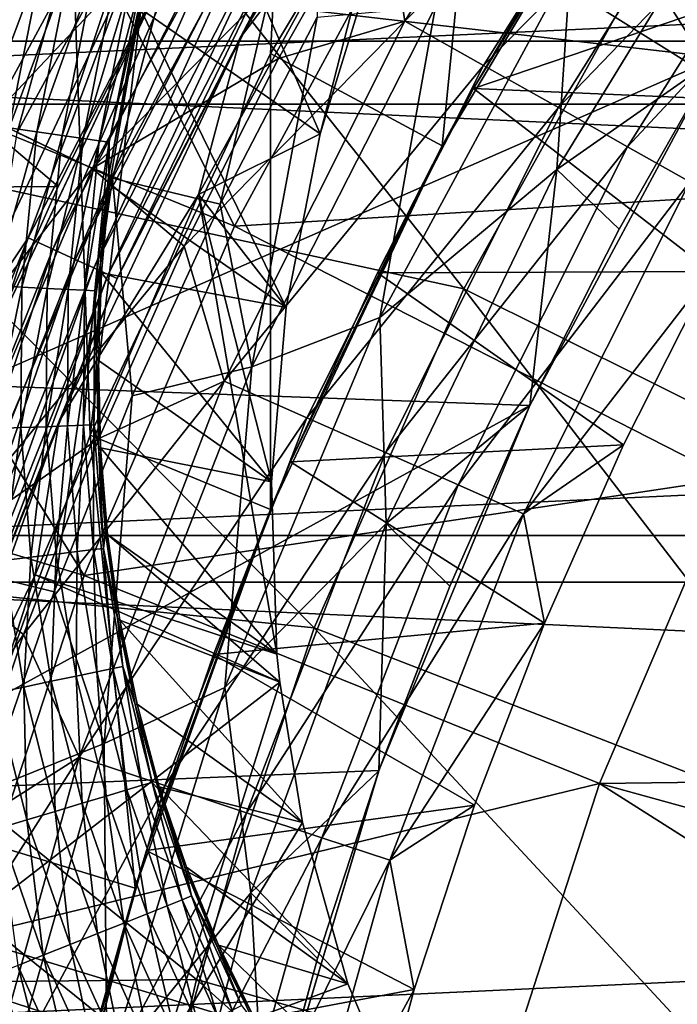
# Model space of a CAD drawing. Header units: metres. Extents: x -22 to 22, y 0 to 204.
# Tile 369 of 497: x -15.52 to -12.99, y 185.79 to 189.57. Entities that reach past the tile are written whole.
import ezdxf

# ---------------------------------------------------------------- set-up
doc = ezdxf.new("R2010")
doc.units = ezdxf.units.M
doc.layers.add('solid_002_SW0002', color=7, linetype='CONTINUOUS')
doc.layers.add('solid_002_SW0002_01', color=7, linetype='CONTINUOUS')

msp = doc.modelspace()

# ---------------------------------------------------------------- linework, layer by layer
at = {"layer": 'solid_002_SW0002'}
for points in [[(-15.519185, 195.807602, 3), (-14.147519, 197.178772, 3), (-15.244352, 187.972931, 3)], [(-14.147519, 197.178772, 3), (-14.550926, 189.439209, 3), (-15.244352, 187.972931, 3)], [(-14.147519, 197.178772, 3), (-13.719464, 190.826019, 3), (-14.550926, 189.439209, 3)], [(-15.519185, 195.807602, 3), (-15.244352, 187.972931, 3), (-15.788919, 186.450745, 3)], [(18.79812, 191.021088, 0.72), (-18.79812, 191.021088, 0.72), (-19.582014, 189.245132, 0.72)], [(-15.813277, 191.013657, 257.816467), (-16.591093, 189.552155, 257.816467), (-14.689226, 188.775497, 259.092072)], [(-15.813277, 191.013657, 257.816467), (-14.689226, 188.775497, 259.092072), (-13.993809, 190.061005, 259.092072)], [(-13.114036, 189.779861, 256.18338), (-12.308887, 190.955246, 256.18338), (-11.06157, 188.509033, 257.159729)], [(-14.667142, 189.499756, 236.741272), (-13.828086, 190.899628, 236.741272), (-14.06227, 190.291489, 244.240387)], [(-14.414946, 189.982468, 236.632004), (-13.828086, 190.899628, 236.741272), (-14.667142, 189.499756, 236.741272)], [(-14.034654, 189.564163, 20.937824), (-13.210818, 190.87529, 20.937824), (-14.121332, 190.124008, 20.98312)], [(-12.925564, 190.676315, 20.841345), (-13.210818, 190.87529, 20.937824), (-14.034654, 189.564163, 20.937824)], [(-15.873934, 189.304489, 175.083359), (-15.066536, 190.793427, 175.083359), (-15.524476, 189.1362, 175.240677)], [(-15.756815, 190.322388, 174.873581), (-15.066536, 190.793427, 175.083359), (-15.873934, 189.304489, 175.083359)], [(-15.066536, 190.793427, 175.083359), (-14.734852, 190.592361, 175.240677), (-15.524476, 189.1362, 175.240677)], [(-14.550926, 189.439209, 3), (-13.719464, 190.826019, 3), (-13.890083, 189.084824, 3.75)], [(-13.719464, 190.826019, 3), (-13.095428, 190.410553, 3.75), (-13.890083, 189.084824, 3.75)], [(-12.834291, 189.424042, 185.149994), (-11.982084, 190.683304, 185.149994), (-14.991673, 189.675308, 185.149994)], [(-13.731609, 189.393494, 20.841345), (-12.925564, 190.676315, 20.841345), (-14.034654, 189.564163, 20.937824)], [(-12.654675, 190.48735, 20.695787), (-12.925564, 190.676315, 20.841345), (-13.731609, 189.393494, 20.841345)], [(-15.629745, 189.18689, 21.167551), (-14.461019, 190.426361, 21.04146), (-14.834767, 190.652924, 21.167551)], [(-15.629745, 189.18689, 21.167551), (-14.834767, 190.652924, 21.167551), (-15.563804, 190.216278, 21.358271)], [(-15.367652, 188.928787, 191.149994), (-17.332113, 190.595764, 195.480133), (-18.103045, 188.907745, 195.480133)], [(-15.367652, 188.928787, 191.149994), (-14.992471, 189.674103, 191.149994), (-17.332113, 190.595764, 195.480133)], [(-15.524476, 189.1362, 175.240677), (-14.734852, 190.592361, 175.240677), (-15.158692, 188.960037, 175.342468)], [(-14.734852, 190.592361, 175.240677), (-14.387673, 190.381897, 175.342468), (-15.158692, 188.960037, 175.342468)], [(-16.316628, 189.784714, 254.78157), (-15.408431, 190.556061, 255.044388), (-16.184284, 189.051117, 255.044388)], [(-16.184284, 189.051117, 255.044388), (-15.408431, 190.556061, 255.044388), (-13.807301, 188.535217, 256.18338)], [(-15.408431, 190.556061, 255.044388), (-13.114036, 189.779861, 256.18338), (-13.807301, 188.535217, 256.18338)], [(-13.44383, 189.23143, 20.695787), (-12.654675, 190.48735, 20.695787), (-13.731609, 189.393494, 20.841345)], [(-12.403802, 190.312363, 20.504189), (-12.654675, 190.48735, 20.695787), (-13.44383, 189.23143, 20.695787)], [(-15.629745, 189.18689, 21.167551), (-15.235968, 188.997253, 21.04146), (-14.461019, 190.426361, 21.04146)], [(-14.461019, 190.426361, 21.04146), (-15.235968, 188.997253, 21.04146), (-14.121332, 190.124008, 20.98312)], [(-14.744874, 188.860489, 175.386765), (-15.158692, 188.960037, 175.342468), (-14.387673, 190.381897, 175.342468)], [(-14.37139, 189.579681, 175.386765), (-14.744874, 188.860489, 175.386765), (-14.387673, 190.381897, 175.342468)], [(-13.890083, 189.084824, 3.75), (-13.095428, 190.410553, 3.75), (-13.770261, 189.304672, 20)], [(-13.095428, 190.410553, 3.75), (-13.366535, 189.990311, 20), (-13.770261, 189.304672, 20)], [(-13.177311, 189.081329, 20.504189), (-12.403802, 190.312363, 20.504189), (-13.44383, 189.23143, 20.695787)], [(-13.177311, 189.081329, 20.504189), (-12.17817, 190.154968, 20.27054), (-12.403802, 190.312363, 20.504189)], [(-15.051418, 189.612213, 246.987656), (-14.360093, 189.130447, 244.628342), (-14.85841, 190.277939, 246.840195)], [(-14.85841, 190.277939, 246.840195), (-14.360093, 189.130447, 244.628342), (-14.158859, 189.785614, 244.459885)], [(-14.360093, 189.130447, 244.628342), (-14.8279, 188.897644, 244.240387), (-14.06227, 190.291489, 244.240387)], [(-14.667142, 189.499756, 236.741272), (-14.06227, 190.291489, 244.240387), (-14.8279, 188.897644, 244.240387)], [(-14.158859, 189.785614, 244.459885), (-14.360093, 189.130447, 244.628342), (-14.06227, 190.291489, 244.240387)], [(-13.449616, 188.993408, 175.681656), (-12.661838, 190.282578, 175.681656), (-12.833925, 189.424683, 175.885101)], [(-13.39652, 189.781525, 175.52829), (-12.661838, 190.282578, 175.681656), (-13.449616, 188.993408, 175.681656)], [(-15.482643, 188.730682, 236.262253), (-15.106452, 189.737747, 236.25), (-14.740425, 190.170395, 236.262253)], [(-15.482643, 188.730682, 236.262253), (-14.740425, 190.170395, 236.262253), (-15.387361, 188.68718, 236.298492)], [(-14.740425, 190.170395, 236.262253), (-14.649711, 190.118011, 236.298492), (-15.387361, 188.68718, 236.298492)], [(-13.177311, 189.081329, 20.504189), (-12.937609, 188.94632, 20.27054), (-12.17817, 190.154968, 20.27054)], [(-15.387361, 188.68718, 236.298492), (-14.649711, 190.118011, 236.298492), (-15.301679, 188.648041, 236.356903)], [(-14.649711, 190.118011, 236.298492), (-14.568136, 190.070923, 236.356903), (-15.301679, 188.648041, 236.356903)], [(-15.235968, 188.997253, 21.04146), (-14.519631, 189.420898, 20.98312), (-14.121332, 190.124008, 20.98312)], [(-14.034654, 189.564163, 20.937824), (-14.121332, 190.124008, 20.98312), (-14.519631, 189.420898, 20.98312)], [(-15.106452, 189.737747, 236.25), (-16.802362, 189.285492, 236.25), (-16.410261, 190.095978, 236.25)], [(-15.301679, 188.648041, 236.356903), (-14.568136, 190.070923, 236.356903), (-15.229809, 188.615219, 236.434631)], [(-14.568136, 190.070923, 236.356903), (-14.499711, 190.031418, 236.434631), (-15.229809, 188.615219, 236.434631)], [(-13.993809, 190.061005, 259.092072), (-14.689226, 188.775497, 259.092072), (-12.182915, 188.927338, 260.218903)], [(-13.993809, 190.061005, 259.092072), (-12.182915, 188.927338, 260.218903), (-11.481919, 189.99086, 260.218903)], [(-15.229809, 188.615219, 236.434631), (-14.499711, 190.031418, 236.434631), (-15.175281, 188.590317, 236.527863)], [(-14.499711, 190.031418, 236.434631), (-14.447797, 190.001434, 236.527863), (-15.175281, 188.590317, 236.527863)], [(-15.175281, 188.590317, 236.527863), (-14.447797, 190.001434, 236.527863), (-15.140775, 188.574554, 236.632004)], [(-14.447797, 190.001434, 236.527863), (-14.414946, 189.982468, 236.632004), (-15.140775, 188.574554, 236.632004)], [(-15.140775, 188.574554, 236.632004), (-14.414946, 189.982468, 236.632004), (-14.667142, 189.499756, 236.741272)], [(-13.366535, 189.990311, 20), (-12.077222, 189.880798, 20), (-13.770261, 189.304672, 20)], [(-13.770261, 189.304672, 20), (-12.077222, 189.880798, 20), (-12.483275, 189.250076, 20)], [(-15.426534, 189.810028, 247.856934), (-15.536129, 189.837372, 247.865967), (-15.667729, 189.170395, 248.029343)], [(-15.555946, 189.15416, 248.020309), (-15.426534, 189.810028, 247.856934), (-15.667729, 189.170395, 248.029343)], [(-15.321726, 189.783875, 247.822693), (-15.426534, 189.810028, 247.856934), (-15.555946, 189.15416, 248.020309)], [(-15.449047, 189.138626, 247.986069), (-15.321726, 189.783875, 247.822693), (-15.555946, 189.15416, 248.020309)], [(-15.227089, 189.760269, 247.765015), (-15.321726, 189.783875, 247.822693), (-15.449047, 189.138626, 247.986069)], [(-14.130007, 188.425262, 175.52829), (-13.91646, 189.620499, 175.42923), (-13.39652, 189.781525, 175.52829)], [(-14.130007, 188.425262, 175.52829), (-13.39652, 189.781525, 175.52829), (-13.449616, 188.993408, 175.681656)], [(-13.807301, 188.535217, 256.18338), (-13.114036, 189.779861, 256.18338), (-11.646333, 187.459183, 257.159729)], [(-13.114036, 189.779861, 256.18338), (-11.06157, 188.509033, 257.159729), (-11.646333, 187.459183, 257.159729)], [(-15.106452, 189.737747, 236.25), (-15.825437, 188.218857, 236.25), (-16.802362, 189.285492, 236.25)], [(-15.482643, 188.730682, 236.262253), (-15.825437, 188.218857, 236.25), (-15.106452, 189.737747, 236.25)], [(-15.352521, 189.124603, 247.928391), (-15.227089, 189.760269, 247.765015), (-15.449047, 189.138626, 247.986069)], [(-15.147484, 189.740402, 247.686859), (-15.227089, 189.760269, 247.765015), (-15.352521, 189.124603, 247.928391)], [(-15.271327, 189.112823, 247.850235), (-15.147484, 189.740402, 247.686859), (-15.352521, 189.124603, 247.928391)], [(-15.086999, 189.725311, 247.592224), (-15.147484, 189.740402, 247.686859), (-15.271327, 189.112823, 247.850235)], [(-15.209635, 189.103851, 247.755615), (-15.086999, 189.725311, 247.592224), (-15.271327, 189.112823, 247.850235)], [(-15.04874, 189.715759, 247.485992), (-15.086999, 189.725311, 247.592224), (-15.209635, 189.103851, 247.755615)], [(-15.170612, 189.09819, 247.649384), (-15.04874, 189.715759, 247.485992), (-15.209635, 189.103851, 247.755615)], [(-15.052382, 189.639587, 247.392654), (-15.04874, 189.715759, 247.485992), (-15.170612, 189.09819, 247.649384)], [(-15.706162, 188.164566, 185.149994), (-14.991673, 189.675308, 185.149994), (-15.705812, 188.165955, 191.149994)], [(-12.834291, 189.424042, 185.149994), (-14.991673, 189.675308, 185.149994), (-15.706162, 188.164566, 185.149994)], [(-14.991673, 189.675308, 185.149994), (-15.367652, 188.928787, 191.149994), (-15.705812, 188.165955, 191.149994)], [(-14.991673, 189.675308, 185.149994), (-14.992471, 189.674103, 191.149994), (-15.367652, 188.928787, 191.149994)], [(-15.17275, 188.974258, 247.574249), (-15.052382, 189.639587, 247.392654), (-15.170612, 189.09819, 247.649384)], [(-15.051418, 189.612213, 246.987656), (-15.052382, 189.639587, 247.392654), (-15.17275, 188.974258, 247.574249)], [(-13.91646, 189.620499, 175.42923), (-14.622071, 188.235138, 175.42923), (-14.37139, 189.579681, 175.386765)], [(-14.130007, 188.425262, 175.52829), (-14.622071, 188.235138, 175.42923), (-13.91646, 189.620499, 175.42923)], [(-15.170206, 188.935776, 247.174393), (-15.051418, 189.612213, 246.987656), (-15.17275, 188.974258, 247.574249)], [(-15.170206, 188.935776, 247.174393), (-14.490376, 188.463257, 244.842087), (-15.051418, 189.612213, 246.987656)], [(-15.051418, 189.612213, 246.987656), (-14.490376, 188.463257, 244.842087), (-14.360093, 189.130447, 244.628342)], [(-14.622071, 188.235138, 175.42923), (-14.744874, 188.860489, 175.386765), (-14.37139, 189.579681, 175.386765)], [(-16.591093, 189.552155, 257.816467), (-17.234188, 188.026581, 257.816467), (-15.266858, 187.432922, 259.092072)], [(-16.591093, 189.552155, 257.816467), (-15.266858, 187.432922, 259.092072), (-14.689226, 188.775497, 259.092072)], [(-14.034654, 189.564163, 20.937824), (-14.519631, 189.420898, 20.98312), (-14.882951, 188.699112, 20.98312)], [(-14.728784, 188.179993, 20.937824), (-14.034654, 189.564163, 20.937824), (-14.882951, 188.699112, 20.98312)], [(-13.731609, 189.393494, 20.841345), (-14.034654, 189.564163, 20.937824), (-14.728784, 188.179993, 20.937824)], [(-15.364945, 188.024368, 236.741272), (-14.667142, 189.499756, 236.741272), (-14.8279, 188.897644, 244.240387)], [(-15.140775, 188.574554, 236.632004), (-14.667142, 189.499756, 236.741272), (-15.364945, 188.024368, 236.741272)], [(-15.244352, 187.972931, 3), (-14.550926, 189.439209, 3), (-14.550973, 187.687576, 3.75)], [(-14.550926, 189.439209, 3), (-13.890083, 189.084824, 3.75), (-14.550973, 187.687576, 3.75)], [(-13.553049, 188.086807, 185.149994), (-12.834291, 189.424042, 185.149994), (-15.706162, 188.164566, 185.149994)], [(-15.235968, 188.997253, 21.04146), (-14.882951, 188.699112, 20.98312), (-14.519631, 189.420898, 20.98312)], [(-14.410751, 188.039215, 20.841345), (-13.731609, 189.393494, 20.841345), (-14.728784, 188.179993, 20.937824)], [(-13.44383, 189.23143, 20.695787), (-13.731609, 189.393494, 20.841345), (-14.410751, 188.039215, 20.841345)], [(-12.833925, 189.424683, 175.885101), (-12.834291, 189.424042, 185.149994), (-13.553049, 188.086807, 185.149994)], [(-13.2106, 188.764938, 175.885101), (-12.833925, 189.424683, 175.885101), (-13.553049, 188.086807, 185.149994)], [(-13.449616, 188.993408, 175.681656), (-12.833925, 189.424683, 175.885101), (-13.2106, 188.764938, 175.885101)], [(-13.770261, 189.304672, 20), (-12.855644, 188.601318, 20), (-14.139654, 188.597076, 20)], [(-13.890083, 189.084824, 3.75), (-13.770261, 189.304672, 20), (-14.139654, 188.597076, 20)], [(-13.770261, 189.304672, 20), (-12.483275, 189.250076, 20), (-12.855644, 188.601318, 20)], [(19.582014, 189.245132, 0.72), (-19.582014, 189.245132, 0.72), (-20.197836, 187.408127, 0.72)], [(-14.108738, 187.905518, 20.695787), (-13.44383, 189.23143, 20.695787), (-14.410751, 188.039215, 20.841345)], [(-13.177311, 189.081329, 20.504189), (-13.44383, 189.23143, 20.695787), (-14.108738, 187.905518, 20.695787)], [(-16.280277, 187.651291, 21.167551), (-15.235968, 188.997253, 21.04146), (-15.629745, 189.18689, 21.167551)], [(-15.524476, 189.1362, 175.240677), (-15.158692, 188.960037, 175.342468), (-15.789618, 187.470718, 175.342468)], [(-15.449047, 189.138626, 247.986069), (-15.555946, 189.15416, 248.020309), (-15.615482, 188.547409, 248.197937)], [(-15.507603, 188.541885, 248.163712), (-15.449047, 189.138626, 247.986069), (-15.615482, 188.547409, 248.197937)], [(-15.352521, 189.124603, 247.928391), (-15.449047, 189.138626, 247.986069), (-15.507603, 188.541885, 248.163712)], [(-15.410192, 188.536896, 248.106033), (-15.352521, 189.124603, 247.928391), (-15.507603, 188.541885, 248.163712)], [(-15.271327, 189.112823, 247.850235), (-15.352521, 189.124603, 247.928391), (-15.410192, 188.536896, 248.106033)], [(-14.360093, 189.130447, 244.628342), (-14.490376, 188.463257, 244.842087), (-14.8279, 188.897644, 244.240387)], [(-15.328253, 188.5327, 248.027863), (-15.271327, 189.112823, 247.850235), (-15.410192, 188.536896, 248.106033)], [(-15.209635, 189.103851, 247.755615), (-15.271327, 189.112823, 247.850235), (-15.328253, 188.5327, 248.027863)], [(-15.265995, 188.529526, 247.933243), (-15.209635, 189.103851, 247.755615), (-15.328253, 188.5327, 248.027863)], [(-15.170612, 189.09819, 247.649384), (-15.209635, 189.103851, 247.755615), (-15.265995, 188.529526, 247.933243)], [(-15.226616, 188.527496, 247.827011), (-15.170612, 189.09819, 247.649384), (-15.265995, 188.529526, 247.933243)], [(-15.17275, 188.974258, 247.574249), (-15.170612, 189.09819, 247.649384), (-15.226616, 188.527496, 247.827011)], [(-16.813572, 187.479233, 255.044388), (-16.184284, 189.051117, 255.044388), (-14.382766, 187.231918, 256.18338)], [(-16.184284, 189.051117, 255.044388), (-13.807301, 188.535217, 256.18338), (-14.382766, 187.231918, 256.18338)], [(-14.550973, 187.687576, 3.75), (-13.890083, 189.084824, 3.75), (-14.473638, 187.870316, 20)], [(-13.890083, 189.084824, 3.75), (-14.139654, 188.597076, 20), (-14.473638, 187.870316, 20)], [(-13.829038, 187.781708, 20.504189), (-13.177311, 189.081329, 20.504189), (-14.108738, 187.905518, 20.695787)], [(-13.829038, 187.781708, 20.504189), (-12.937609, 188.94632, 20.27054), (-13.177311, 189.081329, 20.504189)], [(-16.280277, 187.651291, 21.167551), (-15.87011, 187.500351, 21.04146), (-15.235968, 188.997253, 21.04146)], [(-15.235968, 188.997253, 21.04146), (-15.87011, 187.500351, 21.04146), (-14.882951, 188.699112, 20.98312)], [(-15.206377, 188.624359, 247.683746), (-15.17275, 188.974258, 247.574249), (-15.226616, 188.527496, 247.827011)], [(-15.170206, 188.935776, 247.174393), (-15.17275, 188.974258, 247.574249), (-15.206377, 188.624359, 247.683746)], [(-14.130007, 188.425262, 175.52829), (-13.449616, 188.993408, 175.681656), (-14.106576, 187.632904, 175.681656)], [(-14.106576, 187.632904, 175.681656), (-13.449616, 188.993408, 175.681656), (-13.553387, 188.086945, 175.885101)], [(-13.449616, 188.993408, 175.681656), (-13.2106, 188.764938, 175.885101), (-13.553387, 188.086945, 175.885101)], [(-15.383126, 187.371185, 175.386765), (-15.789618, 187.470718, 175.342468), (-15.158692, 188.960037, 175.342468)], [(-15.082394, 188.123718, 175.386765), (-15.383126, 187.371185, 175.386765), (-15.158692, 188.960037, 175.342468)], [(-15.200912, 188.597031, 247.281311), (-15.170206, 188.935776, 247.174393), (-15.206377, 188.624359, 247.683746)], [(-15.200912, 188.597031, 247.281311), (-14.490376, 188.463257, 244.842087), (-15.170206, 188.935776, 247.174393)], [(-14.744874, 188.860489, 175.386765), (-15.082394, 188.123718, 175.386765), (-15.158692, 188.960037, 175.342468)], [(-13.829038, 187.781708, 20.504189), (-13.57748, 187.670349, 20.27054), (-12.937609, 188.94632, 20.27054)], [(-12.855644, 188.601318, 20), (-12.937609, 188.94632, 20.27054), (-13.57748, 187.670349, 20.27054)], [(-15.705812, 188.165955, 191.149994), (-15.367652, 188.928787, 191.149994), (-18.103045, 188.907745, 195.480133)], [(-14.52604, 187.131317, 245.394211), (-15.455816, 187.436478, 244.240387), (-14.8279, 188.897644, 244.240387)], [(-15.364945, 188.024368, 236.741272), (-14.8279, 188.897644, 244.240387), (-15.455816, 187.436478, 244.240387)], [(-14.546313, 187.793793, 245.098511), (-14.52604, 187.131317, 245.394211), (-14.8279, 188.897644, 244.240387)], [(-14.490376, 188.463257, 244.842087), (-14.546313, 187.793793, 245.098511), (-14.8279, 188.897644, 244.240387)], [(-14.689226, 188.775497, 259.092072), (-12.785686, 187.805222, 260.218903), (-12.182915, 188.927338, 260.218903)], [(-14.622071, 188.235138, 175.42923), (-15.082394, 188.123718, 175.386765), (-14.744874, 188.860489, 175.386765)], [(-14.689226, 188.775497, 259.092072), (-15.266858, 187.432922, 259.092072), (-12.785686, 187.805222, 260.218903)], [(-13.553387, 188.086945, 175.885101), (-13.2106, 188.764938, 175.885101), (-13.553049, 188.086807, 185.149994)], [(-16.084648, 187.226944, 236.262253), (-15.825437, 188.218857, 236.25), (-15.482643, 188.730682, 236.262253)], [(-16.084648, 187.226944, 236.262253), (-15.482643, 188.730682, 236.262253), (-15.985661, 187.192688, 236.298492)], [(-15.482643, 188.730682, 236.262253), (-15.387361, 188.68718, 236.298492), (-15.985661, 187.192688, 236.298492)], [(-15.985661, 187.192688, 236.298492), (-15.387361, 188.68718, 236.298492), (-15.896647, 187.16188, 236.356903)], [(-15.387361, 188.68718, 236.298492), (-15.301679, 188.648041, 236.356903), (-15.896647, 187.16188, 236.356903)], [(-15.87011, 187.500351, 21.04146), (-15.210417, 187.960358, 20.98312), (-14.882951, 188.699112, 20.98312)], [(-14.728784, 188.179993, 20.937824), (-14.882951, 188.699112, 20.98312), (-15.210417, 187.960358, 20.98312)], [(-15.896647, 187.16188, 236.356903), (-15.301679, 188.648041, 236.356903), (-15.821982, 187.136047, 236.434631)], [(-15.301679, 188.648041, 236.356903), (-15.229809, 188.615219, 236.434631), (-15.821982, 187.136047, 236.434631)], [(-15.821982, 187.136047, 236.434631), (-15.229809, 188.615219, 236.434631), (-15.765334, 187.11644, 236.527863)], [(-15.229809, 188.615219, 236.434631), (-15.175281, 188.590317, 236.527863), (-15.765334, 187.11644, 236.527863)], [(-15.219722, 188.273376, 247.803177), (-15.206377, 188.624359, 247.683746), (-15.226616, 188.527496, 247.827011)], [(-15.200912, 188.597031, 247.281311), (-15.206377, 188.624359, 247.683746), (-15.219722, 188.273376, 247.803177)], [(-15.212433, 188.259644, 247.397125), (-15.200912, 188.597031, 247.281311), (-15.219722, 188.273376, 247.803177)], [(-15.212433, 188.259644, 247.397125), (-14.546313, 187.793793, 245.098511), (-15.200912, 188.597031, 247.281311)], [(-15.200912, 188.597031, 247.281311), (-14.546313, 187.793793, 245.098511), (-14.490376, 188.463257, 244.842087)], [(-14.139654, 188.597076, 20), (-13.19311, 187.935913, 20), (-14.473638, 187.870316, 20)], [(-14.139654, 188.597076, 20), (-12.855644, 188.601318, 20), (-13.19311, 187.935913, 20)], [(-13.19311, 187.935913, 20), (-12.855644, 188.601318, 20), (-13.57748, 187.670349, 20.27054)], [(-15.765334, 187.11644, 236.527863), (-15.175281, 188.590317, 236.527863), (-15.729486, 187.104034, 236.632004)], [(-15.175281, 188.590317, 236.527863), (-15.140775, 188.574554, 236.632004), (-15.729486, 187.104034, 236.632004)], [(-15.729486, 187.104034, 236.632004), (-15.140775, 188.574554, 236.632004), (-15.364945, 188.024368, 236.741272)], [(-15.507603, 188.541885, 248.163712), (-15.615482, 188.547409, 248.197937), (-15.619446, 187.997543, 248.380249)], [(-15.511501, 188.001617, 248.346024), (-15.507603, 188.541885, 248.163712), (-15.619446, 187.997543, 248.380249)], [(-15.410192, 188.536896, 248.106033), (-15.507603, 188.541885, 248.163712), (-15.511501, 188.001617, 248.346024)], [(-15.414032, 188.005295, 248.288345), (-15.410192, 188.536896, 248.106033), (-15.511501, 188.001617, 248.346024)], [(-15.328253, 188.5327, 248.027863), (-15.410192, 188.536896, 248.106033), (-15.414032, 188.005295, 248.288345)], [(-15.332045, 188.008377, 248.210175), (-15.328253, 188.5327, 248.027863), (-15.414032, 188.005295, 248.288345)], [(-15.265995, 188.529526, 247.933243), (-15.328253, 188.5327, 248.027863), (-15.332045, 188.008377, 248.210175)], [(-15.26975, 188.010727, 248.115555), (-15.265995, 188.529526, 247.933243), (-15.332045, 188.008377, 248.210175)], [(-15.226616, 188.527496, 247.827011), (-15.265995, 188.529526, 247.933243), (-15.26975, 188.010727, 248.115555)], [(-15.230346, 188.012222, 248.009323), (-15.226616, 188.527496, 247.827011), (-15.26975, 188.010727, 248.115555)], [(-15.219722, 188.273376, 247.803177), (-15.226616, 188.527496, 247.827011), (-15.230346, 188.012222, 248.009323)], [(-14.382766, 187.231918, 256.18338), (-13.807301, 188.535217, 256.18338), (-12.131733, 186.359863, 257.159729)], [(-13.807301, 188.535217, 256.18338), (-11.646333, 187.459183, 257.159729), (-12.131733, 186.359863, 257.159729)], [(-14.726616, 187.003464, 175.52829), (-14.622071, 188.235138, 175.42923), (-14.130007, 188.425262, 175.52829)], [(-14.726616, 187.003464, 175.52829), (-14.130007, 188.425262, 175.52829), (-14.106576, 187.632904, 175.681656)], [(-15.21222, 187.931213, 247.929214), (-15.219722, 188.273376, 247.803177), (-15.230346, 188.012222, 248.009323)], [(-15.212433, 188.259644, 247.397125), (-15.219722, 188.273376, 247.803177), (-15.21222, 187.931213, 247.929214)], [(-15.204612, 187.924225, 247.521301), (-14.546313, 187.793793, 245.098511), (-15.212433, 188.259644, 247.397125)], [(-15.204612, 187.924225, 247.521301), (-15.212433, 188.259644, 247.397125), (-15.21222, 187.931213, 247.929214)], [(-14.622071, 188.235138, 175.42923), (-15.19018, 186.787949, 175.42923), (-15.082394, 188.123718, 175.386765)], [(-14.726616, 187.003464, 175.52829), (-15.19018, 186.787949, 175.42923), (-14.622071, 188.235138, 175.42923)], [(-14.728784, 188.179993, 20.937824), (-15.210417, 187.960358, 20.98312), (-15.501239, 187.206436, 20.98312)], [(-15.286793, 186.735565, 20.937824), (-14.728784, 188.179993, 20.937824), (-15.501239, 187.206436, 20.98312)], [(-14.410751, 188.039215, 20.841345), (-14.728784, 188.179993, 20.937824), (-15.286793, 186.735565, 20.937824)], [(-13.553049, 188.086807, 185.149994), (-15.706162, 188.164566, 185.149994), (-16.267282, 186.596222, 185.149994)], [(-15.19018, 186.787949, 175.42923), (-15.383126, 187.371185, 175.386765), (-15.082394, 188.123718, 175.386765)], [(-14.133597, 186.684021, 185.149994), (-13.553049, 188.086807, 185.149994), (-16.267282, 186.596222, 185.149994)], [(-13.553387, 188.086945, 175.885101), (-13.553049, 188.086807, 185.149994), (-14.133597, 186.684021, 185.149994)], [(-13.861407, 187.392487, 175.885101), (-13.553387, 188.086945, 175.885101), (-14.133597, 186.684021, 185.149994)], [(-14.106576, 187.632904, 175.681656), (-13.553387, 188.086945, 175.885101), (-13.861407, 187.392487, 175.885101)], [(-14.956712, 186.625977, 20.841345), (-14.410751, 188.039215, 20.841345), (-15.286793, 186.735565, 20.937824)], [(-14.108738, 187.905518, 20.695787), (-14.410751, 188.039215, 20.841345), (-14.956712, 186.625977, 20.841345)], [(-17.234188, 188.026581, 257.816467), (-15.722073, 186.044067, 259.092072), (-15.266858, 187.432922, 259.092072)], [(-15.914777, 186.487701, 236.741272), (-15.364945, 188.024368, 236.741272), (-15.455816, 187.436478, 244.240387)], [(-15.729486, 187.104034, 236.632004), (-15.364945, 188.024368, 236.741272), (-15.914777, 186.487701, 236.741272)], [(-15.511501, 188.001617, 248.346024), (-15.619446, 187.997543, 248.380249), (-15.579396, 187.490738, 248.567368)], [(-15.472157, 187.503708, 248.533142), (-15.511501, 188.001617, 248.346024), (-15.579396, 187.490738, 248.567368)], [(-15.414032, 188.005295, 248.288345), (-15.511501, 188.001617, 248.346024), (-15.472157, 187.503708, 248.533142)], [(-15.375323, 187.515411, 248.475464), (-15.414032, 188.005295, 248.288345), (-15.472157, 187.503708, 248.533142)], [(-15.332045, 188.008377, 248.210175), (-15.414032, 188.005295, 248.288345), (-15.375323, 187.515411, 248.475464)], [(-15.29387, 187.525253, 248.397293), (-15.332045, 188.008377, 248.210175), (-15.375323, 187.515411, 248.475464)], [(-15.26975, 188.010727, 248.115555), (-15.332045, 188.008377, 248.210175), (-15.29387, 187.525253, 248.397293)], [(-15.231981, 187.532745, 248.302673), (-15.26975, 188.010727, 248.115555), (-15.29387, 187.525253, 248.397293)], [(-15.230346, 188.012222, 248.009323), (-15.26975, 188.010727, 248.115555), (-15.231981, 187.532745, 248.302673)], [(-15.192835, 187.537476, 248.196442), (-15.230346, 188.012222, 248.009323), (-15.231981, 187.532745, 248.302673)], [(-15.21222, 187.931213, 247.929214), (-15.230346, 188.012222, 248.009323), (-15.192835, 187.537476, 248.196442)], [(-15.87011, 187.500351, 21.04146), (-15.501239, 187.206436, 20.98312), (-15.210417, 187.960358, 20.98312)], [(-15.788919, 186.450745, 3), (-15.244352, 187.972931, 3), (-15.071728, 186.232254, 3.75)], [(-15.244352, 187.972931, 3), (-14.550973, 187.687576, 3.75), (-15.071728, 186.232254, 3.75)], [(-15.185526, 187.600464, 248.060165), (-15.21222, 187.931213, 247.929214), (-15.192835, 187.537476, 248.196442)], [(-15.204612, 187.924225, 247.521301), (-15.21222, 187.931213, 247.929214), (-15.185526, 187.600464, 248.060165)], [(-15.204612, 187.924225, 247.521301), (-14.52604, 187.131317, 245.394211), (-14.546313, 187.793793, 245.098511)], [(-15.177244, 187.591354, 247.653336), (-14.52604, 187.131317, 245.394211), (-15.204612, 187.924225, 247.521301)], [(-15.177244, 187.591354, 247.653336), (-15.204612, 187.924225, 247.521301), (-15.185526, 187.600464, 248.060165)], [(-14.473638, 187.870316, 20), (-13.19311, 187.935913, 20), (-13.49748, 187.250839, 20)], [(-13.49748, 187.250839, 20), (-13.19311, 187.935913, 20), (-13.57748, 187.670349, 20.27054)], [(-14.643256, 186.521896, 20.695787), (-14.108738, 187.905518, 20.695787), (-14.956712, 186.625977, 20.841345)], [(-13.829038, 187.781708, 20.504189), (-14.108738, 187.905518, 20.695787), (-14.643256, 186.521896, 20.695787)], [(-14.473638, 187.870316, 20), (-13.49748, 187.250839, 20), (-14.769621, 187.129974, 20)], [(-14.550973, 187.687576, 3.75), (-14.473638, 187.870316, 20), (-14.769621, 187.129974, 20)], [(-15.266858, 187.432922, 259.092072), (-13.285375, 186.633575, 260.218903), (-12.785686, 187.805222, 260.218903)], [(-12.785686, 187.805222, 260.218903), (-13.285375, 186.633575, 260.218903), (-10.983658, 186.663086, 261.153564)], [(-14.35296, 186.425507, 20.504189), (-13.829038, 187.781708, 20.504189), (-14.643256, 186.521896, 20.695787)], [(-14.35296, 186.425507, 20.504189), (-13.57748, 187.670349, 20.27054), (-13.829038, 187.781708, 20.504189)], [(-15.071728, 186.232254, 3.75), (-14.550973, 187.687576, 3.75), (-15.027026, 186.376419, 20)], [(-14.550973, 187.687576, 3.75), (-14.769621, 187.129974, 20), (-15.027026, 186.376419, 20)], [(-14.35296, 186.425507, 20.504189), (-14.091872, 186.338821, 20.27054), (-13.57748, 187.670349, 20.27054)], [(-13.49748, 187.250839, 20), (-13.57748, 187.670349, 20.27054), (-14.091872, 186.338821, 20.27054)], [(-14.726616, 187.003464, 175.52829), (-14.106576, 187.632904, 175.681656), (-14.626326, 186.214294, 175.681656)], [(-14.626326, 186.214294, 175.681656), (-14.106576, 187.632904, 175.681656), (-14.133871, 186.683319, 175.885101)], [(-14.106576, 187.632904, 175.681656), (-13.861407, 187.392487, 175.885101), (-14.133871, 186.683319, 175.885101)], [(-15.138982, 187.269363, 248.200531), (-15.185526, 187.600464, 248.060165), (-15.192835, 187.537476, 248.196442)], [(-15.177244, 187.591354, 247.653336), (-15.185526, 187.600464, 248.060165), (-15.138982, 187.269363, 248.200531)], [(-15.177244, 187.591354, 247.653336), (-14.515294, 187.023666, 245.446381), (-14.52604, 187.131317, 245.394211)], [(-15.130368, 187.262238, 247.793335), (-14.515294, 187.023666, 245.446381), (-15.177244, 187.591354, 247.653336)], [(-15.130368, 187.262238, 247.793335), (-15.177244, 187.591354, 247.653336), (-15.138982, 187.269363, 248.200531)], [(-15.192835, 187.537476, 248.196442), (-15.231981, 187.532745, 248.302673), (-15.15713, 187.07605, 248.499268)], [(-15.118524, 187.084076, 248.393036), (-15.192835, 187.537476, 248.196442), (-15.15713, 187.07605, 248.499268)], [(-15.138982, 187.269363, 248.200531), (-15.192835, 187.537476, 248.196442), (-15.118524, 187.084076, 248.393036)], [(-15.87011, 187.500351, 21.04146), (-16.357584, 185.949463, 21.04146), (-15.501239, 187.206436, 20.98312)], [(-15.472157, 187.503708, 248.533142), (-15.579396, 187.490738, 248.567368), (-15.499762, 187.004883, 248.763977)], [(-15.393998, 187.026855, 248.729736), (-15.472157, 187.503708, 248.533142), (-15.499762, 187.004883, 248.763977)], [(-15.375323, 187.515411, 248.475464), (-15.472157, 187.503708, 248.533142), (-15.393998, 187.026855, 248.729736)], [(-15.298498, 187.046692, 248.672058), (-15.375323, 187.515411, 248.475464), (-15.393998, 187.026855, 248.729736)], [(-15.29387, 187.525253, 248.397293), (-15.375323, 187.515411, 248.475464), (-15.298498, 187.046692, 248.672058)], [(-15.218167, 187.06337, 248.593903), (-15.29387, 187.525253, 248.397293), (-15.298498, 187.046692, 248.672058)], [(-15.231981, 187.532745, 248.302673), (-15.29387, 187.525253, 248.397293), (-15.218167, 187.06337, 248.593903)], [(-15.15713, 187.07605, 248.499268), (-15.231981, 187.532745, 248.302673), (-15.218167, 187.06337, 248.593903)], [(-17.290592, 185.854645, 255.044388), (-16.813572, 187.479233, 255.044388), (-14.835523, 185.881073, 256.18338)], [(-16.813572, 187.479233, 255.044388), (-14.382766, 187.231918, 256.18338), (-14.835523, 185.881073, 256.18338)], [(-15.383126, 187.371185, 175.386765), (-15.646338, 186.604736, 175.386765), (-15.789618, 187.470718, 175.342468)], [(-15.499762, 187.004883, 248.763977), (-15.579396, 187.490738, 248.567368), (-15.610357, 186.981918, 248.77301)], [(-14.515294, 187.023666, 245.446381), (-15.940156, 185.921616, 244.240387), (-15.455816, 187.436478, 244.240387)], [(-15.914777, 186.487701, 236.741272), (-15.455816, 187.436478, 244.240387), (-15.940156, 185.921616, 244.240387)], [(-15.266858, 187.432922, 259.092072), (-15.722073, 186.044067, 259.092072), (-13.285375, 186.633575, 260.218903)], [(-14.52604, 187.131317, 245.394211), (-14.515294, 187.023666, 245.446381), (-15.455816, 187.436478, 244.240387)], [(20.197836, 187.408127, 0.72), (-20.197836, 187.408127, 0.72), (-20.64257, 185.517471, 0.72)], [(-14.133871, 186.683319, 175.885101), (-13.861407, 187.392487, 175.885101), (-14.133597, 186.684021, 185.149994)], [(-15.19018, 186.787949, 175.42923), (-15.646338, 186.604736, 175.386765), (-15.383126, 187.371185, 175.386765)], [(-15.071118, 186.937607, 248.351044), (-15.138982, 187.269363, 248.200531), (-15.118524, 187.084076, 248.393036)], [(-15.130368, 187.262238, 247.793335), (-15.138982, 187.269363, 248.200531), (-15.071118, 186.937607, 248.351044)], [(-15.130368, 187.262238, 247.793335), (-14.428278, 186.48407, 245.725952), (-14.515294, 187.023666, 245.446381)], [(-15.064024, 186.938431, 247.940628), (-14.428278, 186.48407, 245.725952), (-15.130368, 187.262238, 247.793335)], [(-15.064024, 186.938431, 247.940628), (-15.130368, 187.262238, 247.793335), (-15.071118, 186.937607, 248.351044)], [(-14.769621, 187.129974, 20), (-13.49748, 187.250839, 20), (-13.766679, 186.551193, 20)], [(-13.766679, 186.551193, 20), (-13.49748, 187.250839, 20), (-14.091872, 186.338821, 20.27054)], [(-16.357584, 185.949463, 21.04146), (-15.754718, 186.439148, 20.98312), (-15.501239, 187.206436, 20.98312)], [(-15.286793, 186.735565, 20.937824), (-15.501239, 187.206436, 20.98312), (-15.754718, 186.439148, 20.98312)], [(-14.835523, 185.881073, 256.18338), (-14.382766, 187.231918, 256.18338), (-12.51363, 185.220428, 257.159729)], [(-14.382766, 187.231918, 256.18338), (-12.131733, 186.359863, 257.159729), (-12.51363, 185.220428, 257.159729)], [(-14.769621, 187.129974, 20), (-13.766679, 186.551193, 20), (-15.027026, 186.376419, 20)], [(-15.118524, 187.084076, 248.393036), (-15.15713, 187.07605, 248.499268), (-15.043807, 186.627121, 248.710846)], [(-15.006026, 186.638412, 248.604614), (-15.118524, 187.084076, 248.393036), (-15.043807, 186.627121, 248.710846)], [(-15.071118, 186.937607, 248.351044), (-15.118524, 187.084076, 248.393036), (-15.006026, 186.638412, 248.604614)], [(-15.298498, 187.046692, 248.672058), (-15.393998, 187.026855, 248.729736), (-15.275605, 186.557861, 248.941315)], [(-15.218167, 187.06337, 248.593903), (-15.298498, 187.046692, 248.672058), (-15.182149, 186.585785, 248.883636)], [(-15.182149, 186.585785, 248.883636), (-15.298498, 187.046692, 248.672058), (-15.275605, 186.557861, 248.941315)], [(-15.15713, 187.07605, 248.499268), (-15.218167, 187.06337, 248.593903), (-15.103537, 186.609283, 248.805481)], [(-15.103537, 186.609283, 248.805481), (-15.218167, 187.06337, 248.593903), (-15.182149, 186.585785, 248.883636)], [(-15.043807, 186.627121, 248.710846), (-15.15713, 187.07605, 248.499268), (-15.103537, 186.609283, 248.805481)], [(-14.515294, 187.023666, 245.446381), (-14.960652, 185.604645, 245.449249), (-15.940156, 185.921616, 244.240387)], [(-15.393998, 187.026855, 248.729736), (-15.499762, 187.004883, 248.763977), (-15.379105, 186.526947, 248.97554)], [(-15.275605, 186.557861, 248.941315), (-15.393998, 187.026855, 248.729736), (-15.379105, 186.526947, 248.97554)], [(-14.428278, 186.48407, 245.725952), (-14.960652, 185.604645, 245.449249), (-14.515294, 187.023666, 245.446381)], [(-15.499762, 187.004883, 248.763977), (-15.610357, 186.981918, 248.77301), (-15.487332, 186.494598, 248.984573)], [(-15.487332, 186.494598, 248.984573), (-15.610357, 186.981918, 248.77301), (-15.594729, 186.462509, 248.967941)], [(-15.379105, 186.526947, 248.97554), (-15.499762, 187.004883, 248.763977), (-15.487332, 186.494598, 248.984573)], [(-15.180569, 185.529907, 175.52829), (-15.19018, 186.787949, 175.42923), (-14.726616, 187.003464, 175.52829)], [(-15.180569, 185.529907, 175.52829), (-14.726616, 187.003464, 175.52829), (-14.626326, 186.214294, 175.681656)], [(-14.978333, 186.62146, 248.094162), (-15.064024, 186.938431, 247.940628), (-15.071118, 186.937607, 248.351044)], [(-14.983294, 186.613205, 248.50824), (-15.071118, 186.937607, 248.351044), (-15.006026, 186.638412, 248.604614)], [(-14.978333, 186.62146, 248.094162), (-15.071118, 186.937607, 248.351044), (-14.983294, 186.613205, 248.50824)], [(-14.978333, 186.62146, 248.094162), (-14.428278, 186.48407, 245.725952), (-15.064024, 186.938431, 247.940628)], [(-15.19018, 186.787949, 175.42923), (-15.615444, 185.292526, 175.42923), (-15.646338, 186.604736, 175.386765)], [(-15.180569, 185.529907, 175.52829), (-15.615444, 185.292526, 175.42923), (-15.19018, 186.787949, 175.42923)], [(-15.286793, 186.735565, 20.937824), (-15.754718, 186.439148, 20.98312), (-15.970242, 185.660339, 20.98312)], [(-15.703526, 185.244232, 20.937824), (-15.286793, 186.735565, 20.937824), (-15.970242, 185.660339, 20.98312)], [(-14.956712, 186.625977, 20.841345), (-15.286793, 186.735565, 20.937824), (-15.703526, 185.244232, 20.937824)], [(-14.569312, 185.227264, 185.149994), (-14.133597, 186.684021, 185.149994), (-16.267282, 186.596222, 185.149994)], [(-14.626326, 186.214294, 175.681656), (-14.133871, 186.683319, 175.885101), (-14.370079, 185.961258, 175.885101)], [(-14.133871, 186.683319, 175.885101), (-14.133597, 186.684021, 185.149994), (-14.569312, 185.227264, 185.149994)], [(-14.370079, 185.961258, 175.885101), (-14.133871, 186.683319, 175.885101), (-14.569312, 185.227264, 185.149994)], [(-15.722073, 186.044067, 259.092072), (-13.67795, 185.421814, 260.218903), (-13.285375, 186.633575, 260.218903)], [(-15.043807, 186.627121, 248.710846), (-15.103537, 186.609283, 248.805481), (-14.948606, 186.164154, 249.032104)], [(-15.006026, 186.638412, 248.604614), (-15.043807, 186.627121, 248.710846), (-14.890716, 186.187286, 248.937485)], [(-14.890716, 186.187286, 248.937485), (-15.043807, 186.627121, 248.710846), (-14.948606, 186.164154, 249.032104)], [(-14.854098, 186.201904, 248.831253), (-15.006026, 186.638412, 248.604614), (-14.890716, 186.187286, 248.937485)], [(-14.983294, 186.613205, 248.50824), (-15.006026, 186.638412, 248.604614), (-14.854098, 186.201904, 248.831253)], [(-13.285375, 186.633575, 260.218903), (-13.67795, 185.421814, 260.218903), (-11.415652, 185.4487, 261.170197)], [(-13.285375, 186.633575, 260.218903), (-11.214128, 186.062759, 261.162384), (-10.983658, 186.663086, 261.153564)], [(-13.285375, 186.633575, 260.218903), (-11.415652, 185.4487, 261.170197), (-11.214128, 186.062759, 261.162384)], [(-14.569312, 185.227264, 185.149994), (-16.267282, 186.596222, 185.149994), (-16.673477, 184.97554, 185.149994)], [(-15.364447, 185.16684, 20.841345), (-14.956712, 186.625977, 20.841345), (-15.703526, 185.244232, 20.937824)], [(-14.643256, 186.521896, 20.695787), (-14.956712, 186.625977, 20.841345), (-15.364447, 185.16684, 20.841345)], [(-15.103537, 186.609283, 248.805481), (-15.182149, 186.585785, 248.883636), (-15.024798, 186.133713, 249.110275)], [(-14.948606, 186.164154, 249.032104), (-15.103537, 186.609283, 248.805481), (-15.024798, 186.133713, 249.110275)], [(-14.873622, 186.312607, 248.253448), (-14.978333, 186.62146, 248.094162), (-14.983294, 186.613205, 248.50824)], [(-14.878211, 186.304153, 248.667999), (-14.983294, 186.613205, 248.50824), (-14.854098, 186.201904, 248.831253)], [(-14.873622, 186.312607, 248.253448), (-14.983294, 186.613205, 248.50824), (-14.878211, 186.304153, 248.667999)], [(-14.978333, 186.62146, 248.094162), (-14.253535, 185.864639, 246.087708), (-14.428278, 186.48407, 245.725952)], [(-14.873622, 186.312607, 248.253448), (-14.253535, 185.864639, 246.087708), (-14.978333, 186.62146, 248.094162)], [(-15.275605, 186.557861, 248.941315), (-15.379105, 186.526947, 248.97554), (-15.21569, 186.057465, 249.202179)], [(-15.182149, 186.585785, 248.883636), (-15.275605, 186.557861, 248.941315), (-15.115376, 186.097534, 249.167953)], [(-15.115376, 186.097534, 249.167953), (-15.275605, 186.557861, 248.941315), (-15.21569, 186.057465, 249.202179)], [(-15.024798, 186.133713, 249.110275), (-15.182149, 186.585785, 248.883636), (-15.115376, 186.097534, 249.167953)], [(-15.379105, 186.526947, 248.97554), (-15.487332, 186.494598, 248.984573), (-15.320585, 186.015564, 249.211212)], [(-15.21569, 186.057465, 249.202179), (-15.379105, 186.526947, 248.97554), (-15.320585, 186.015564, 249.211212)], [(-15.042446, 185.093338, 20.695787), (-14.643256, 186.521896, 20.695787), (-15.364447, 185.16684, 20.841345)], [(-14.35296, 186.425507, 20.504189), (-14.643256, 186.521896, 20.695787), (-15.042446, 185.093338, 20.695787)], [(-15.027026, 186.376419, 20), (-13.766679, 186.551193, 20), (-13.998571, 185.842056, 20)], [(-13.998571, 185.842056, 20), (-13.766679, 186.551193, 20), (-14.091872, 186.338821, 20.27054)], [(-15.487332, 186.494598, 248.984573), (-15.594729, 186.462509, 248.967941), (-15.424676, 185.973984, 249.19458)], [(-15.320585, 186.015564, 249.211212), (-15.487332, 186.494598, 248.984573), (-15.424676, 185.973984, 249.19458)], [(-14.253535, 185.864639, 246.087708), (-14.960652, 185.604645, 245.449249), (-14.428278, 186.48407, 245.725952)], [(-16.183125, 184.877808, 3), (-15.788919, 186.450745, 3), (-15.447327, 184.73288, 3.75)], [(-15.788919, 186.450745, 3), (-15.071728, 186.232254, 3.75), (-15.447327, 184.73288, 3.75)], [(-15.424676, 185.973984, 249.19458), (-15.594729, 186.462509, 248.967941), (-15.522614, 185.93486, 249.153137)], [(-14.744235, 185.025269, 20.504189), (-14.35296, 186.425507, 20.504189), (-15.042446, 185.093338, 20.695787)], [(-14.744235, 185.025269, 20.504189), (-14.091872, 186.338821, 20.27054), (-14.35296, 186.425507, 20.504189)], [(-15.027026, 186.376419, 20), (-13.998571, 185.842056, 20), (-15.24691, 185.60762, 20)], [(-15.071728, 186.232254, 3.75), (-15.027026, 186.376419, 20), (-15.24691, 185.60762, 20)], [(-14.744235, 185.025269, 20.504189), (-14.47603, 184.964066, 20.27054), (-14.091872, 186.338821, 20.27054)], [(-13.998571, 185.842056, 20), (-14.091872, 186.338821, 20.27054), (-14.47603, 184.964066, 20.27054)], [(-14.750287, 186.012909, 248.418442), (-14.873622, 186.312607, 248.253448), (-14.878211, 186.304153, 248.667999)], [(-14.755656, 186.007111, 248.831543), (-14.878211, 186.304153, 248.667999), (-14.854098, 186.201904, 248.831253)], [(-14.750287, 186.012909, 248.418442), (-14.878211, 186.304153, 248.667999), (-14.755656, 186.007111, 248.831543)], [(-14.750287, 186.012909, 248.418442), (-14.253535, 185.864639, 246.087708), (-14.873622, 186.312607, 248.253448)], [(-15.447327, 184.73288, 3.75), (-15.071728, 186.232254, 3.75), (-15.427713, 184.829391, 20)], [(-15.071728, 186.232254, 3.75), (-15.24691, 185.60762, 20), (-15.427713, 184.829391, 20)], [(-15.180569, 185.529907, 175.52829), (-14.626326, 186.214294, 175.681656), (-15.003809, 184.751404, 175.681656)], [(-15.003809, 184.751404, 175.681656), (-14.626326, 186.214294, 175.681656), (-14.569427, 185.228165, 175.885101)], [(-14.626326, 186.214294, 175.681656), (-14.370079, 185.961258, 175.885101), (-14.569427, 185.228165, 175.885101)], [(-14.890716, 186.187286, 248.937485), (-14.948606, 186.164154, 249.032104), (-14.753551, 185.734329, 249.271271)], [(-14.854098, 186.201904, 248.831253), (-14.890716, 186.187286, 248.937485), (-14.698045, 185.762711, 249.176651)], [(-14.698045, 185.762711, 249.176651), (-14.890716, 186.187286, 248.937485), (-14.753551, 185.734329, 249.271271)], [(-14.662935, 185.780655, 249.070419), (-14.854098, 186.201904, 248.831253), (-14.698045, 185.762711, 249.176651)], [(-14.755656, 186.007111, 248.831543), (-14.854098, 186.201904, 248.831253), (-14.662935, 185.780655, 249.070419)], [(-14.948606, 186.164154, 249.032104), (-15.024798, 186.133713, 249.110275), (-14.826604, 185.696991, 249.349442)], [(-14.753551, 185.734329, 249.271271), (-14.948606, 186.164154, 249.032104), (-14.826604, 185.696991, 249.349442)], [(-15.115376, 186.097534, 249.167953), (-15.21569, 186.057465, 249.202179), (-15.009631, 185.603409, 249.441345)], [(-15.024798, 186.133713, 249.110275), (-15.115376, 186.097534, 249.167953), (-14.91345, 185.652588, 249.40712)], [(-14.91345, 185.652588, 249.40712), (-15.115376, 186.097534, 249.167953), (-15.009631, 185.603409, 249.441345)], [(-14.826604, 185.696991, 249.349442), (-15.024798, 186.133713, 249.110275), (-14.91345, 185.652588, 249.40712)], [(-15.722073, 186.044067, 259.092072), (-16.051222, 184.620056, 259.092072), (-13.67795, 185.421814, 260.218903)], [(-15.21569, 186.057465, 249.202179), (-15.320585, 186.015564, 249.211212), (-15.110206, 185.552002, 249.450378)], [(-15.009631, 185.603409, 249.441345), (-15.21569, 186.057465, 249.202179), (-15.110206, 185.552002, 249.450378)], [(-15.320585, 186.015564, 249.211212), (-15.424676, 185.973984, 249.19458), (-15.210008, 185.500977, 249.433746)], [(-15.110206, 185.552002, 249.450378), (-15.320585, 186.015564, 249.211212), (-15.210008, 185.500977, 249.433746)], [(-14.608699, 185.723557, 248.58815), (-14.750287, 186.012909, 248.418442), (-14.755656, 186.007111, 248.831543)], [(-14.614798, 185.719604, 248.999969), (-14.755656, 186.007111, 248.831543), (-14.662935, 185.780655, 249.070419)], [(-14.608699, 185.723557, 248.58815), (-14.755656, 186.007111, 248.831543), (-14.614798, 185.719604, 248.999969)], [(-14.750287, 186.012909, 248.418442), (-14.002833, 185.279404, 246.475647), (-14.253535, 185.864639, 246.087708)], [(-14.608699, 185.723557, 248.58815), (-14.002833, 185.279404, 246.475647), (-14.750287, 186.012909, 248.418442)], [(-15.424676, 185.973984, 249.19458), (-15.522614, 185.93486, 249.153137), (-15.303911, 185.452972, 249.392303)], [(-15.210008, 185.500977, 249.433746), (-15.424676, 185.973984, 249.19458), (-15.303911, 185.452972, 249.392303)], [(-14.569427, 185.228165, 175.885101), (-14.370079, 185.961258, 175.885101), (-14.569312, 185.227264, 185.149994)], [(-14.960652, 185.604645, 245.449249), (-16.276407, 184.367126, 244.240387), (-15.940156, 185.921616, 244.240387)], [(-15.522614, 185.93486, 249.153137), (-15.609371, 185.900192, 249.089005), (-15.387094, 185.410446, 249.328171)], [(-15.303911, 185.452972, 249.392303), (-15.522614, 185.93486, 249.153137), (-15.387094, 185.410446, 249.328171)], [(-17.290592, 185.854645, 255.044388), (-14.835523, 185.881073, 256.18338), (-15.161708, 184.494217, 256.18338)], [(-15.68049, 185.87178, 249.005478), (-15.732318, 185.851089, 248.90686), (-15.504976, 185.350174, 249.146027)], [(-15.609371, 185.900192, 249.089005), (-15.68049, 185.87178, 249.005478), (-15.455283, 185.37558, 249.244644)], [(-15.455283, 185.37558, 249.244644), (-15.68049, 185.87178, 249.005478), (-15.504976, 185.350174, 249.146027)], [(-15.387094, 185.410446, 249.328171), (-15.609371, 185.900192, 249.089005), (-15.455283, 185.37558, 249.244644)], [(-15.161708, 184.494217, 256.18338), (-14.835523, 185.881073, 256.18338), (-12.788764, 184.050629, 257.159729)], [(-14.835523, 185.881073, 256.18338), (-12.51363, 185.220428, 257.159729), (-12.788764, 184.050629, 257.159729)], [(-17.611025, 184.192078, 255.044388), (-17.290592, 185.854645, 255.044388), (-15.161708, 184.494217, 256.18338)], [(-15.504976, 185.350174, 249.146027), (-15.732318, 185.851089, 248.90686), (-15.63687, 185.547913, 248.934235)], [(-15.24691, 185.60762, 20), (-13.998571, 185.842056, 20), (-14.194001, 185.12001, 20)], [(-14.253535, 185.864639, 246.087708), (-14.002833, 185.279404, 246.475647), (-14.960652, 185.604645, 245.449249)], [(-14.194001, 185.12001, 20), (-13.998571, 185.842056, 20), (-14.47603, 184.964066, 20.27054)]]:
    msp.add_3dface(points, dxfattribs=at)
at = {"layer": 'solid_002_SW0002_01'}
for points in [[(-20.239058, 189.486969), (-19.429903, 191.322739), (20.239056, 189.486969)], [(-19.429903, 191.322739), (19.429903, 191.322739), (20.239056, 189.486969)], [(18.79812, 191.021088, 0.72), (-19.582014, 189.245132, 0.72), (19.582014, 189.245132, 0.72)], [(-20.874525, 187.587189), (-20.239058, 189.486969), (20.874525, 187.587189)], [(-20.239058, 189.486969), (20.239056, 189.486969), (20.874525, 187.587189)], [(19.582014, 189.245132, 0.72), (-20.197836, 187.408127, 0.72), (20.197836, 187.408127, 0.72)], [(-21.333294, 185.630783), (-20.874525, 187.587189), (21.333294, 185.630783)], [(-20.874525, 187.587189), (20.874525, 187.587189), (21.333294, 185.630783)], [(20.197836, 187.408127, 0.72), (-20.64257, 185.517471, 0.72), (20.64257, 185.517471, 0.72)]]:
    msp.add_3dface(points, dxfattribs=at)

doc.saveas('drawing.dxf')
